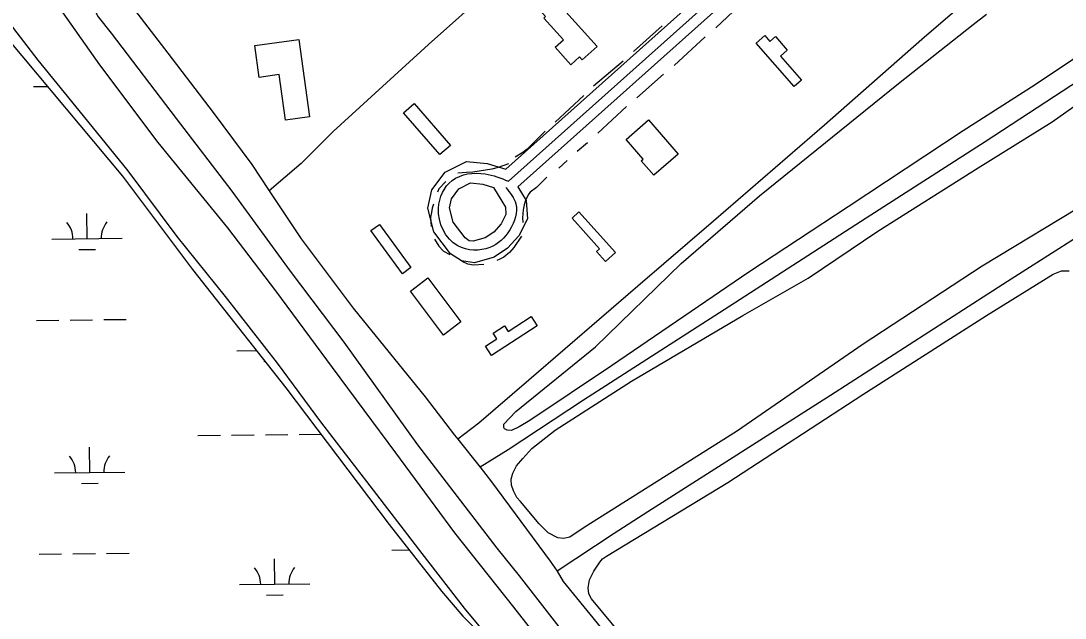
# Model space of a CAD drawing. Extents: x 3684037 to 3722149, y 433263 to 459021.
# Drawn here: x 3698932 to 3700418, y 449351 to 450201 of the extents above; entities that cross this region are included whole.
import ezdxf

# ---------------------------------------------------------------- set-up
doc = ezdxf.new("R2010")
doc.units = 0
for name, color, linetype in [('V-BLDG-OTLN', 7, 'Continuous'), ('V-LEVE-TOET', 7, 'Continuous'), ('V-RIVR-EDGE', 7, 'Continuous'), ('V-ROAD-CNTR', 7, 'Continuous'), ('V-SITE-VEGE', 7, 'Continuous'), ('V-TOPO-SHOR', 7, 'Continuous'), ('V-WETL-SWMP', 7, 'Continuous')]:
    doc.layers.add(name, color=color, linetype=linetype)

msp = doc.modelspace()

# ---------------------------------------------------------------- linework, layer by layer
at = {"layer": 'V-BLDG-OTLN'}
for points in [[(3699698.2, 450224.1), (3699751.7, 450164.9), (3699730.5, 450145.7), (3699726.6, 450149.9), (3699714.3, 450138.7), (3699691.8, 450163.6), (3699703.9, 450174.4), (3699675.9, 450205.3), (3699678.4, 450207.5), (3699670.2, 450216.5), (3699687.4, 450232), (3699696.1, 450222.3)], [(3699326.9, 450174.7), (3699342.1, 450064.8), (3699307.9, 450060.1), (3699298.9, 450124.7), (3699270.7, 450120.8), (3699264.5, 450166.1)], [(3700032, 450107.9), (3699978.2, 450169.7), (3699990.2, 450180.2), (3699997.5, 450171.8), (3700005.6, 450178.8), (3700022.2, 450159.7), (3700012.5, 450151.2), (3700042.4, 450116.9)], [(3699491.1, 450083.7), (3699543.1, 450024), (3699528, 450010.9), (3699476, 450070.6)], [(3699825, 450060.3), (3699867.1, 450011.5), (3699832.4, 449981.5), (3699814.4, 450002.3), (3699817, 450004.5), (3699792.9, 450032.5)], [(3699725.6, 449929.3), (3699777.9, 449871.6), (3699763.7, 449858.8), (3699750.8, 449873.1), (3699755.2, 449877.1), (3699715.9, 449920.5)], [(3699441.7, 449911.7), (3699486.7, 449850.2), (3699474.5, 449841.2), (3699429.5, 449902.8)], [(3699510.8, 449835.4), (3699557.6, 449772.8), (3699532.8, 449754.2), (3699486, 449816.8)], [(3699625.2, 449759.1), (3699657.7, 449780.4), (3699666.2, 449767.4), (3699601.5, 449724.9), (3699592.8, 449738.2), (3699608.8, 449748.7), (3699603.5, 449756.8), (3699619.7, 449767.5)]]:
    msp.add_lwpolyline(points, close=True, dxfattribs=at)
at = {"layer": 'V-LEVE-TOET'}
for points in [[(3698006.8, 451449.6), (3698167.2, 451260.3), (3698319.4, 451071.5), (3698442.9, 450926), (3698532.5, 450809), (3698625.1, 450683.1), (3698722.1, 450565.1), (3698800.9, 450461.9), (3698873.7, 450371.9), (3698955.9, 450262.7), (3699043.6, 450138.8), (3699126.3, 450028.2), (3699225.7, 449906.8), (3699293.7, 449817.3), (3699374.4, 449708.1), (3699464.5, 449586.7), (3699548.7, 449472.6), (3699632.4, 449366.9), (3699727.9, 449245)], [(3699621.1, 449295.6), (3699563.1, 449365.4), (3699502.5, 449443.5), (3699428.6, 449539.9), (3699358.2, 449630.9), (3699296.7, 449714), (3699222.9, 449808.9), (3699153.9, 449894.4), (3699084, 449987.8), (3699020.5, 450066), (3698956, 450145.2), (3698889.6, 450231.7), (3698805.9, 450341.8), (3698743.8, 450422.5), (3698680.8, 450501.6), (3698622.2, 450576.9), (3698548.4, 450678.1), (3698477, 450772.1), (3698409.5, 450851.7), (3698333.2, 450950), (3698274.6, 451016.4), (3698204.7, 451098), (3698137.3, 451182.1), (3698062.5, 451274.5)]]:
    msp.add_lwpolyline(points, dxfattribs=at)
at = {"layer": 'V-RIVR-EDGE'}
msp.add_spline([(3696491, 456957), (3696499.5, 456945.3), (3696522.4, 456915.4), (3696551.1, 456881.7), (3696592.6, 456839.6), (3696607.9, 456824.6), (3696661.6, 456762.2), (3696696.3, 456732.6), (3696736.6, 456690.4), (3696783, 456647.4), (3696798.7, 456631.6), (3696862.9, 456574.8), (3696899.6, 456542.8), (3696931.1, 456518.5), (3696942.4, 456503.5), (3696952.4, 456495), (3696962.1, 456487.7), (3696987.2, 456470.6), (3697014.6, 456451.5), (3697061, 456420.3), (3697092.5, 456395.6), (3697134.1, 456360.7), (3697166.8, 456335.5), (3697185.7, 456316.5), (3697201.5, 456298.2), (3697211.5, 456284.5), (3697233.7, 456256.1), (3697255.9, 456231), (3697279.3, 456203.8), (3697316.4, 456164.9), (3697353.5, 456124), (3697376.9, 456099.7), (3697406.3, 456076.1), (3697430.1, 456057.9), (3697450.3, 456044.9), (3697520.1, 455982.4), (3697544.3, 455963.4), (3697581.9, 455942.3), (3697614.6, 455926), (3697632.8, 455913.8), (3697662.2, 455891.9), (3697710.3, 455848.1), (3697757.4, 455800.7), (3697792.1, 455767), (3697833.3, 455729.3), (3697868.4, 455696.9), (3697895.8, 455673.4), (3697933.7, 455633.7), (3697972.9, 455598.4), (3698039.5, 455539.6), (3698090.3, 455492.1), (3698135.9, 455447.6), (3698177, 455406.6), (3698217.7, 455359.2), (3698254.4, 455321.1), (3698281.5, 455292.7), (3698316.2, 455265.5), (3698357.4, 455240.8), (3698382, 455222.1), (3698407.8, 455195), (3698430.8, 455163.4), (3698450.9, 455141.9), (3698487.7, 455113.9), (3698517.5, 455091.2), (3698534.1, 455077), (3698556.2, 455049.4), (3698582.5, 455019.8), (3698614.7, 454987), (3698657.1, 454947.3), (3698691.4, 454913.6), (3698718, 454887.3), (3698807.2, 454806.6), (3698837.4, 454775.8), (3698881.4, 454739.7), (3698910.5, 454713.7), (3698949.2, 454677.6), (3698989.1, 454637.1), (3699039.1, 454591.7), (3699066.6, 454562.9), (3699088.8, 454545.5), (3699187.2, 454465.2), (3699228.4, 454429.9), (3699268.3, 454393.8), (3699300.6, 454360.6), (3699328.8, 454330.6), (3699382.5, 454285.1), (3699427.3, 454244.2), (3699474.5, 454199.6), (3699500.3, 454170.4), (3699532.6, 454139.2), (3699563.2, 454114.5), (3699588.7, 454093.8), (3699608.4, 454073.9), (3699636.7, 454041.5), (3699659.2, 454015.6), (3699675.8, 453998.5), (3699727, 453942.6), (3699768.9, 453898), (3699807.6, 453854.7), (3699829.4, 453837.6), (3699865.8, 453811.2), (3699885.1, 453793.8), (3699924.7, 453762.6), (3699939.6, 453754.8), (3699950.9, 453754.4), (3699975.6, 453746.7), (3700001.8, 453731.2), (3700023.6, 453714.2), (3700032.9, 453700.8), (3700036.1, 453688.7), (3700042.2, 453679.4), (3700052.6, 453667.2), (3700065.9, 453651), (3700072.4, 453638.5), (3700079.6, 453627.9), (3700095.3, 453607.3), (3700141.3, 453551.4), (3700161.5, 453521.4), (3700185.6, 453491.4), (3700219.9, 453452.9), (3700237.2, 453429.8), (3700255.4, 453407.5), (3700340.9, 453326.4), (3700393.4, 453280.6), (3700435.7, 453243.7), (3700480.9, 453207.6), (3700509.2, 453188.5), (3700535, 453172.3), (3700559.3, 453156.5), (3700600.4, 453130.9), (3700613.8, 453121.2), (3700623.5, 453116.3), (3700639.2, 453100.5), (3700647.7, 453090.7), (3700674.7, 453074.9), (3700691.3, 453060.7), (3700727.6, 453033.9), (3700758.2, 453008.8), (3700801.4, 452977.5), (3700837.4, 452952.4), (3700871.7, 452924.8), (3700904, 452898.4), (3700927.8, 452881), (3700958.4, 452857.9), (3701015.3, 452808), (3701048.4, 452780.4), (3701075.5, 452763), (3701104.9, 452743.5), (3701127.2, 452730.9), (3701156.6, 452713.4), (3701182.9, 452695.6), (3701204.7, 452682.2), (3701235.4, 452666.3), (3701255.6, 452654.1), (3701285.8, 452633), (3701312.9, 452607.1), (3701321.3, 452599.8), (3701332.2, 452591.7), (3701350.4, 452577.5), (3701370.6, 452560.4), (3701389.1, 452544.6), (3701408.9, 452532), (3701434.4, 452518.6), (3701456.2, 452512.1), (3701467.1, 452506.4), (3701486, 452491), (3701499.8, 452482.1), (3701518.7, 452468.3), (3701537.7, 452454.1), (3701554.3, 452439.5), (3701575.2, 452422.9), (3701592.2, 452410.3), (3701622.5, 452387.2), (3701647.1, 452368.5), (3701696.3, 452326.7), (3701727.8, 452300.4), (3701754, 452278.9), (3701780.7, 452258.2), (3701815.4, 452234.2), (3701863.8, 452194.9), (3701890.4, 452176.2), (3701916.7, 452162), (3701938.9, 452143.3), (3701962.3, 452129.9), (3701986.9, 452112.1), (3702012, 452090.6), (3702032.9, 452074.4), (3702051.1, 452058.6), (3702109.2, 452006.7), (3702158, 451973.4), (3702192.7, 451944.2), (3702212.1, 451923.9), (3702228.2, 451910.1), (3702239.6, 451906), (3702258.9, 451893.5), (3702276.7, 451876), (3702294.8, 451861.4), (3702325.5, 451839.1), (3702353.8, 451816.4), (3702388.5, 451789.6), (3702409.1, 451772.6), (3702442.6, 451743.4), (3702493.4, 451700.4), (3702516.8, 451677.7), (3702543.8, 451656.2), (3702589, 451624.5), (3702615.7, 451603.9), (3702648.4, 451577.9), (3702681.1, 451551.1), (3702714.1, 451522.3), (3702744.8, 451496.4), (3702761.8, 451479.4), (3702791.6, 451448.6), (3702806.5, 451427.9), (3702821.8, 451408), (3702843.2, 451386.6), (3702872.3, 451361), (3702910.6, 451327.8), (3702933.2, 451303), (3702957.8, 451275.5), (3702989.2, 451239), (3703050.2, 451184.3), (3703086, 451144.9), (3703114.7, 451113.3), (3703144.5, 451080.1), (3703160.6, 451061.9), (3703178, 451046.9), (3703202.6, 451019.7), (3703240.5, 450979.6), (3703264.7, 450956.5), (3703289.7, 450930.1), (3703316.7, 450902.2), (3703339.7, 450878.7), (3703374.4, 450840.2), (3703418.4, 450788.3), (3703459.1, 450738.8), (3703496.2, 450699.5), (3703592.6, 450595.8), (3703613.2, 450579.6), (3703630.9, 450558.9), (3703650.2, 450530.5), (3703671.6, 450496.5), (3703693.4, 450468.2), (3703725.2, 450432.9), (3703758.3, 450400.9), (3703788.6, 450373.7), (3703807.1, 450353), (3703820.4, 450338), (3703843, 450309.3), (3703868.4, 450275.6), (3703879.2, 450255.8), (3703887.7, 450233.5), (3703893.7, 450223.8), (3703916.3, 450193.4), (3703936, 450167.5), (3703951, 450147.7), (3704020.7, 450060.9), (3704036.8, 450041.5), (3704044.1, 450029.8), (3704061.8, 450007.9), (3704081.2, 449986.4), (3704102.9, 449954.4), (3704113.4, 449937.8), (3704138.4, 449903.4), (3704157.7, 449880.3), (3704175.5, 449851.9), (3704189.1, 449830), (3704204.9, 449813.4), (3704221.8, 449792.8), (3704273.8, 449711.8), (3704281.4, 449690.7), (3704297.1, 449666), (3704324.1, 449622.3), (3704340.6, 449601.6), (3704382.9, 449536), (3704402.7, 449506.8), (3704416, 449482.5), (3704431.7, 449459.4), (3704449.4, 449437.2), (3704472, 449410.4), (3704491.3, 449390.6), (3704521.2, 449354.9), (3704545.8, 449323.7), (3704553.8, 449308.3), (3704563.1, 449292.1), (3704576.8, 449271.1), (3704594.9, 449242.3), (3704618.7, 449204.2), (3704654.9, 449156), (3704685.2, 449111.9), (3704709.7, 449071.8), (3704733.9, 449034.1), (3704765.7, 448985.9), (3704789.9, 448945), (3704815.3, 448906.5), (3704829.3, 448881.4), (3704849.9, 448850.2), (3704868.8, 448820.7), (3704885, 448801.6), (3704901.1, 448781), (3704914, 448762.3), (3704925.6, 448740.1), (3704932.5, 448726.7), (3704949.8, 448698.4), (3704967.6, 448682.5), (3704988.1, 448670.8), (3705014.8, 448656.9), (3705046.3, 448639.9), (3705064.1, 448624.5), (3705092.3, 448592.1), (3705105.2, 448573.4), (3705120.5, 448554), (3705145.9, 448522.8), (3705180.2, 448483.9), (3705197.5, 448460.4), (3705228.5, 448416.2), (3705268.8, 448365.6), (3705295.8, 448328.3), (3705331.7, 448279.3), (3705359.5, 448238.8), (3705380, 448203.1), (3705402.2, 448152.5), (3705422.2, 448102), (3705439.5, 448066.3), (3705459.3, 448025.4)], degree=3, dxfattribs=at)
at = {"layer": 'V-ROAD-CNTR'}
for points in [[(3701042, 451258.2), (3699621.8, 449990.1)], [(3701052, 451247), (3699625.4, 449973.2)], [(3701062, 451235.8), (3699638.7, 449965)], [(3699638.7, 449965), (3699650.6, 449945.6), (3699652.4, 449919.7), (3699640, 449895.4), (3699624.3, 449877.8), (3699605.1, 449865.2), (3699577.1, 449857.1), (3699558.8, 449859.8), (3699543, 449869.9), (3699519.2, 449901.2), (3699510.5, 449934.6), (3699516.3, 449961), (3699535.4, 449986), (3699565.9, 450001.3), (3699595.2, 449998.3), (3699621.8, 449990.1)], [(3699604.2, 449964.1), (3699615.9, 449944.8), (3699621.1, 449936.2), (3699621.9, 449925.9), (3699615.1, 449912.5), (3699604.5, 449900.7), (3699592.4, 449892.7), (3699575.1, 449887.7), (3699569.6, 449888.5), (3699563.7, 449892.3), (3699546.8, 449914.6), (3699541.4, 449935.2), (3699544.2, 449948.1), (3699555, 449962.3), (3699571.6, 449970.6), (3699589.1, 449968.8), (3699604.2, 449964.1)]]:
    msp.add_lwpolyline(points, dxfattribs=at)
msp.add_spline([(3699621.7, 449964.2), (3699635.9, 449940.9), (3699627.5, 449903.9), (3699598.8, 449878.9), (3699553.3, 449881.1), (3699525.9, 449934.9), (3699545.2, 449974.1), (3699592.1, 449983.6), (3699625.4, 449973.2)], degree=3, dxfattribs=at)
at = {"layer": 'V-SITE-VEGE'}
for points in [[(3700481.4, 450181.4), (3700375, 450110.4), (3700272.8, 450044.6), (3700108.9, 449936.5), (3699967.6, 449843.6), (3699772, 449710.4), (3699656.1, 449632.8), (3699640.9, 449623.8), (3699629.9, 449618.3), (3699623.6, 449618.7), (3699619.7, 449620.6), (3699618.9, 449622.6), (3699618.9, 449627.3), (3699635.8, 449645.3), (3699749.2, 449737.4), (3699871.3, 449856.1), (3699982.8, 449952.4), (3700180.8, 450111.9), (3700286.8, 450196.1), (3700306, 450211)], [(3700456.5, 449946.9), (3700299.7, 449852.2), (3700130.3, 449741.3), (3699950.1, 449617.2), (3699733.1, 449480.5), (3699713, 449466.7), (3699703.9, 449464.8), (3699695.8, 449465.9), (3699681.8, 449472.6), (3699669, 449485.4), (3699642.7, 449517.4), (3699637.4, 449522.9), (3699632.5, 449532.5), (3699629.9, 449540.6), (3699629.3, 449549), (3699631.7, 449557.8), (3699637.1, 449568.3), (3699645.7, 449578.7), (3699658.5, 449592.8), (3699691.8, 449618.8), (3699800.7, 449688.5), (3699959.1, 449782.2), (3700052.1, 449835.1), (3700151.4, 449902.1), (3700294.1, 449992.1), (3700399.1, 450057.6), (3700468.9, 450106.9)], [(3699835.5, 449268), (3699743.7, 449378.7), (3699739.8, 449386.1), (3699739.1, 449394.7), (3699741, 449406), (3699747.2, 449418.5), (3699755.4, 449431), (3699759.3, 449435.7), (3699764.8, 449439.6), (3699937.5, 449544.2), (3700129.7, 449669.5), (3700305.9, 449782), (3700400.7, 449840.9), (3700412.4, 449845.6), (3700423.7, 449845.6)]]:
    msp.add_lwpolyline(points, dxfattribs=at)
at = {"layer": 'V-TOPO-SHOR'}
for p, q in [((3699961.8, 450230), (3699920.6, 450191.5)), ((3699844.3, 450194.4), (3699803.2, 450157.8)), ((3699905.2, 450178.5), (3699861.3, 450137.7)), ((3699788.7, 450143.7), (3699746.6, 450108.1)), ((3699846.3, 450125.4), (3699808.1, 450091.6)), ((3699732.6, 450095.1), (3699692.1, 450057.2)), ((3699793.3, 450079.4), (3699752.8, 450041.4)), ((3699737.8, 450027.6), (3699723.4, 450015.2)), ((3699709.1, 450002.4), (3699697.2, 449991.5))]:
    msp.add_line(p, q, dxfattribs=at)
for points in [[(3700992.8, 451532.5), (3700851.9, 451402.3), (3700755.1, 451313.6), (3700623.6, 451193.3), (3700588.9, 451160), (3700503.1, 451081.5), (3700392.3, 450975.6), (3700277.5, 450873.3), (3700202.6, 450803.7), (3700105.1, 450713.1), (3699978.7, 450596.7), (3699885.8, 450511.1), (3699761.7, 450397.1), (3699682.1, 450324.4), (3699602.5, 450248.6), (3699511.6, 450167.7), (3699376.2, 450043.9), (3699330.6, 449998.2), (3699285.1, 449959.3)], [(3701341, 451152.6), (3701263.8, 451084.7), (3701098.2, 450940.5), (3700957.8, 450818.7), (3700789.2, 450672.9), (3700620.2, 450526.9), (3700498.9, 450419.8), (3700377, 450315.3), (3700213.7, 450174.8), (3700075.2, 450052.8), (3699917.3, 449916.4), (3699809.6, 449823.7), (3699654.6, 449689.9), (3699583.1, 449628.8), (3699553.2, 449606)], [(3701604.9, 450869.5), (3701451.2, 450767.9), (3701257, 450641.6), (3701061.3, 450515.2), (3700908.7, 450418), (3700685.6, 450276.1), (3700512.1, 450165), (3700303.8, 450029.2), (3700134.5, 449920.7), (3699932.3, 449790.1), (3699732.1, 449661.5), (3699625.2, 449590.7), (3699585, 449566.1)], [(3701748.3, 450711.9), (3701724.9, 450693.9), (3701718.9, 450689.7), (3701716, 450688.2), (3701712.6, 450687.4), (3701711, 450687.4), (3701708.4, 450688.2), (3701703.2, 450692.8), (3701699.5, 450695.2), (3701695.6, 450695.7), (3701691.4, 450695.2), (3701681.8, 450691), (3701604, 450637.4), (3701432.6, 450532.4), (3701256.7, 450419.2), (3701078, 450305.1), (3700881.7, 450179.4), (3700648.2, 450031.5), (3700493.5, 449931.1), (3700335.6, 449830.5), (3700083.8, 449668.2), (3699823.9, 449502.6), (3699775.9, 449471.7), (3699694.8, 449418.2)], [(3698929.1, 450429.6), (3698962.5, 450386.2), (3699012.9, 450331.2), (3699022.6, 450317.3), (3699083.8, 450229.1), (3699140.7, 450155.2), (3699205.1, 450071), (3699260, 449997.1), (3699285.1, 449959.3), (3699330.6, 449890.9), (3699404.3, 449792.7), (3699507, 449666.4), (3699548.7, 449611.6), (3699553.2, 449606), (3699585, 449566.1), (3699601.5, 449545.5), (3699685, 449432.6), (3699694.8, 449418.2), (3699703.4, 449403.6), (3699842.1, 449233.4)], [(3698931, 450367.1), (3698992.4, 450284.4), (3699029.6, 450229.7), (3699041.4, 450207.1), (3699059.8, 450183.6), (3699152.4, 450062.5), (3699231.7, 449959.1), (3699315, 449844.9), (3699391.1, 449743.9), (3699496.2, 449598), (3699608.7, 449451.1), (3699640.7, 449411.4), (3699755.3, 449264)], [(3699677.8, 450044.1), (3699652.1, 450018.9), (3699645.8, 450014), (3699635.2, 450007.2)], [(3699625.3, 449997.8), (3699611, 449992.4), (3699601.9, 449990), (3699574.7, 449986.1), (3699565.6, 449985.3), (3699553.6, 449984.6)], [(3699680, 449978.8), (3699665.3, 449964.2), (3699656.4, 449957.5), (3699654.3, 449954.9), (3699651.8, 449949.9), (3699649.9, 449945.8), (3699647.9, 449939.5), (3699646.6, 449932.2), (3699645.3, 449921.1), (3699645.8, 449914.3)], [(3699536.5, 449972.6), (3699526.6, 449962.2), (3699524.5, 449957.3)], [(3699518.8, 449940.3), (3699517, 449934.9), (3699515.7, 449928.4), (3699514.4, 449921.9), (3699515.5, 449908.7)], [(3699520.1, 449890.4), (3699526.4, 449880.6), (3699533.2, 449873.8), (3699542, 449868.7)], [(3699644, 449894.8), (3699633.3, 449879), (3699626.9, 449871.7), (3699619.1, 449864.9), (3699613.1, 449862.1), (3699608.7, 449860.5)], [(3699590.2, 449854.8), (3699575.7, 449853.7), (3699567.6, 449855), (3699559.8, 449858.9)]]:
    msp.add_lwpolyline(points, dxfattribs=at)
at = {"layer": 'V-WETL-SWMP'}
for p, q in [((3698949.7, 450107.7), (3698969.2, 450107.9)), ((3699025.7, 449891.3), (3699025.2, 449927.3)), ((3698975.7, 449890.7), (3699075.7, 449891.9)), ((3699013.8, 449875.8), (3699037.8, 449876)), ((3698953.6, 449775), (3698985.6, 449775.4)), ((3699001.6, 449775.6), (3699033.6, 449776)), ((3699049.6, 449776.2), (3699081.6, 449776.5)), ((3699239, 449731.9), (3699266.8, 449732.3)), ((3699277.1, 449716.9), (3699278.8, 449717)), ((3699183.5, 449611.2), (3699215.5, 449611.6)), ((3699231.5, 449611.8), (3699263.5, 449612.1)), ((3699279.5, 449612.3), (3699311.5, 449612.7)), ((3699327.5, 449612.9), (3699358.4, 449613.2)), ((3699029.5, 449558.7), (3699029.1, 449594.7)), ((3698979.5, 449558.1), (3699079.5, 449559.3)), ((3699017.7, 449543.1), (3699041.7, 449543.4)), ((3698957.5, 449442.4), (3698989.5, 449442.8)), ((3699005.5, 449443), (3699037.5, 449443.3)), ((3699053.5, 449443.5), (3699085.5, 449443.9)), ((3699459.3, 449448.2), (3699484, 449448.5)), ((3699292.8, 449399.9), (3699292.4, 449435.9)), ((3699242.8, 449399.3), (3699342.8, 449400.4)), ((3699281, 449384.3), (3699305, 449384.6))]:
    msp.add_line(p, q, dxfattribs=at)
msp.add_lwpolyline([(3698913.3, 450174.8), (3699076, 449980.1), (3699176, 449847.6), (3699308.7, 449679), (3699455.5, 449484.8), (3699530, 449390), (3699560.3, 449354.1), (3699580.2, 449334.8)], dxfattribs=at)
for centre, start, end in [((3699080.9, 449892.4), 139.8949, 181.4385), ((3698970.4, 449891.2), 359.8949, 41.4385), ((3698974.3, 449558.5), 359.8949, 41.4385), ((3699084.8, 449559.8), 139.8949, 181.4385), ((3699237.6, 449399.7), 359.8949, 41.4385), ((3699348.1, 449401), 139.8949, 181.4385)]:
    msp.add_arc(centre, 35.2, start, end, dxfattribs=at)

doc.saveas('drawing.dxf')
